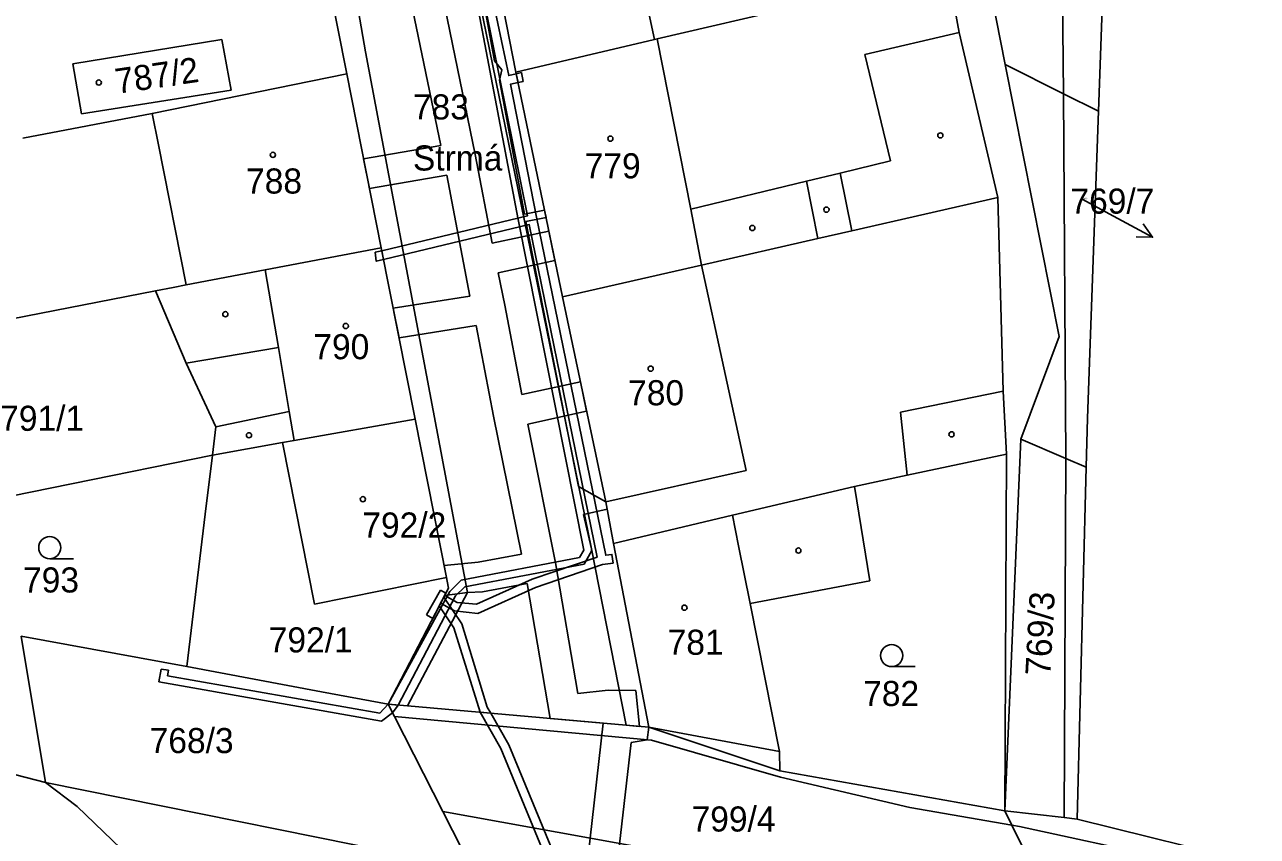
# Model space of a CAD drawing. Extents: x -785744 to -782822, y -1067550 to -1063910.
# Drawn here: x -783575 to -783491.4, y -1066020.9 to -1065965.9 of the extents above; entities that cross this region are included whole.
import ezdxf

# ---------------------------------------------------------------- set-up
doc = ezdxf.new("R2010")
doc.units = 0
for name, color, linetype in [('Hranice kat_území', 7, 'Continuous'), ('Hranice parcel', 7, 'Continuous'), ('Parcelní čísla', 7, 'Continuous'), ('Pop_ČP_popisy', 7, 'Continuous'), ('Vnitřní kresba', 7, 'Continuous'), ('Věcná břemena k části', 7, 'Continuous'), ('Značky budov', 7, 'Continuous'), ('Značky kultur', 7, 'Continuous')]:
    doc.layers.add(name, color=color, linetype=linetype)

msp = doc.modelspace()

# ---------------------------------------------------------------- linework, layer by layer
at = {"layer": 'Hranice kat_území'}
msp.add_lwpolyline([(-783491.43, -1066022.73), (-783503.64, -1066019.71), (-783503.03, -1065995.87), (-783502.94, -1065992.56), (-783502.19, -1065971.77), (-783501.58, -1065954.72), (-783501.45, -1065951.02), (-783499.65, -1065937.33), (-783499.26, -1065934.4), (-783496.78, -1065915.6)], dxfattribs=at)
at = {"layer": 'Hranice parcel'}
for p, q in [((-783508.51, -1065968.59), (-783510.86, -1065956.74)), ((-783504.86, -1065987.02), (-783508.51, -1065968.59)), ((-783504.57, -1065970.58), (-783508.51, -1065968.59)), ((-783502.19, -1065971.77), (-783504.57, -1065970.58)), ((-783586.97, -1065987.99), (-783566.09, -1065983.93)), ((-783548.5, -1065992.62), (-783546.38, -1066003.34)), ((-783557.5, -1065994.21), (-783562.24, -1065995.06)), ((-783556.7, -1065994.07), (-783557.5, -1065994.21)), ((-783555.32, -1066005.14), (-783557.5, -1065994.21)), ((-783546.38, -1066003.34), (-783555.32, -1066005.14)), ((-783546.38, -1066003.34), (-783546.24, -1066004.06))]:
    msp.add_line(p, q, dxfattribs=at)
for points in [[(-783544.13, -1065956.52), (-783541.67, -1065969.11)], [(-783512.37, -1065962.37), (-783511.63, -1065966.43)], [(-783554.39, -1065962.84), (-783553.14, -1065969.23)], [(-783532.1, -1065966.87), (-783522.54, -1065964.64)], [(-783511.63, -1065966.43), (-783509.02, -1065977.6)], [(-783571.69, -1065968.55), (-783561.6, -1065966.91)], [(-783561.6, -1065966.91), (-783560.97, -1065970.33)], [(-783541.67, -1065969.11), (-783532.29, -1065966.91)], [(-783532.29, -1065966.91), (-783532.1, -1065966.87)], [(-783571.69, -1065968.55), (-783571.11, -1065971.93)], [(-783541.67, -1065969.11), (-783538.52, -1065984.34)], [(-783566.33, -1065971.91), (-783553.14, -1065969.23)], [(-783553.14, -1065969.23), (-783550.8, -1065981.02)], [(-783571.11, -1065971.93), (-783560.97, -1065970.33)], [(-783575.09, -1065973.58), (-783566.33, -1065971.91)], [(-783566.33, -1065971.91), (-783565.89, -1065974.03)], [(-783565.89, -1065974.03), (-783564.01, -1065983.53)], [(-783518.92, -1065979.86), (-783509.02, -1065977.6)], [(-783509.02, -1065977.6), (-783508.66, -1065990.72)], [(-783521.22, -1065980.38), (-783518.92, -1065979.86)], [(-783529.09, -1065982.18), (-783521.22, -1065980.38)], [(-783558.67, -1065982.51), (-783550.8, -1065981.02)], [(-783550.8, -1065981.02), (-783548.5, -1065992.62)], [(-783564.01, -1065983.53), (-783558.67, -1065982.51)], [(-783538.52, -1065984.34), (-783529.09, -1065982.18)], [(-783566.09, -1065983.93), (-783564.89, -1065983.7)], [(-783566.09, -1065983.93), (-783564.01, -1065988.82)], [(-783564.89, -1065983.7), (-783564.01, -1065983.53)], [(-783538.52, -1065984.34), (-783535.58, -1065998.23)], [(-783507.46, -1065993.97), (-783504.86, -1065987.02)], [(-783564.01, -1065988.82), (-783562.01, -1065993.13)], [(-783508.66, -1065990.72), (-783508.43, -1065994.98)], [(-783562.24, -1065995.06), (-783562.01, -1065993.13)], [(-783556.7, -1065994.07), (-783548.5, -1065992.62)], [(-783508.55, -1066019.15), (-783507.46, -1065993.97)], [(-783507.46, -1065993.97), (-783504.4, -1065995.28)], [(-783590.92, -1066000.88), (-783562.24, -1065995.06)], [(-783562.72, -1065999.06), (-783562.24, -1065995.06)], [(-783515.16, -1065996.42), (-783508.43, -1065994.98)], [(-783508.55, -1066019.15), (-783508.43, -1065994.98)], [(-783504.4, -1065995.28), (-783503.03, -1065995.87)], [(-783518.73, -1065997.19), (-783515.16, -1065996.42)], [(-783527, -1065999.12), (-783518.73, -1065997.19)], [(-783518.73, -1065997.19), (-783517.69, -1066003.57)], [(-783535.58, -1065998.23), (-783535.07, -1066001.05)], [(-783563.97, -1066009.37), (-783562.72, -1065999.06)], [(-783535.07, -1066001.05), (-783527, -1065999.12)], [(-783535.07, -1066001.05), (-783532.66, -1066013.49)], [(-783550.34, -1066011.92), (-783546.24, -1066004.06)], [(-783525.8, -1066005.1), (-783517.69, -1066003.57)], [(-783525.8, -1066005.1), (-783523.8, -1066015.14)], [(-783575.19, -1066007.31), (-783563.97, -1066009.37)], [(-783575.19, -1066007.31), (-783573.54, -1066017.22)], [(-783563.97, -1066009.37), (-783554.85, -1066011.08)], [(-783554.85, -1066011.08), (-783550.34, -1066011.92)], [(-783550.34, -1066011.92), (-783549.91, -1066012.75)], [(-783550.34, -1066011.92), (-783549.01, -1066012.04)], [(-783549.01, -1066012.04), (-783534.19, -1066013.35)], [(-783549.91, -1066012.75), (-783546.63, -1066019.19)], [(-783534.19, -1066013.35), (-783532.66, -1066013.49)], [(-783532.66, -1066013.49), (-783523.79, -1066016.43)], [(-783523.8, -1066015.14), (-783523.79, -1066016.43)], [(-783576.26, -1066016.52), (-783573.54, -1066017.22)], [(-783523.79, -1066016.43), (-783508.55, -1066019.15)], [(-783573.54, -1066017.22), (-783571.41, -1066018.86)], [(-783573.54, -1066017.22), (-783544.65, -1066023.06)], [(-783571.41, -1066018.86), (-783567.25, -1066022.85)], [(-783546.63, -1066019.19), (-783544.65, -1066023.06)], [(-783508.55, -1066019.15), (-783504.53, -1066019.61)], [(-783508.55, -1066019.15), (-783508.07, -1066020.11)], [(-783508.07, -1066020.11), (-783504.21, -1066027.87)], [(-783504.53, -1066019.61), (-783503.64, -1066019.71)]]:
    msp.add_lwpolyline(points, dxfattribs=at)
at = {"layer": 'Pop_ČP_popisy'}
msp.add_line((-783501.17, -1065978.87), (-783498.532, -1065980.299), dxfattribs=at)
for points in [[(-783503.29, -1065977.73), (-783501.17, -1065978.87)], [(-783499.173, -1065979.383), (-783498.532, -1065980.299), (-783499.65, -1065980.262)]]:
    msp.add_lwpolyline(points, dxfattribs=at)
at = {"layer": 'Vnitřní kresba'}
for p, q in [((-783504.57, -1065970.58), (-783504.72, -1065953.36)), ((-783504.4, -1065995.28), (-783504.57, -1065970.58))]:
    msp.add_line(p, q, dxfattribs=at)
for points in [[(-783546.49, -1065952.76), (-783536.56, -1066001.4)], [(-783554.24, -1065954.05), (-783551.86, -1065967.73)], [(-783532.99, -1065963.63), (-783532.29, -1065966.91)], [(-783518.03, -1065967.91), (-783511.63, -1065966.43)], [(-783532.1, -1065966.87), (-783529.83, -1065978.4)], [(-783551.86, -1065967.73), (-783544.95, -1066004.35)], [(-783518.03, -1065967.91), (-783516.28, -1065975.13)], [(-783519.69, -1065975.95), (-783516.28, -1065975.13)], [(-783529.83, -1065978.4), (-783521.99, -1065976.5)], [(-783521.99, -1065976.5), (-783519.69, -1065975.95)], [(-783521.99, -1065976.5), (-783521.22, -1065980.38)], [(-783519.69, -1065975.95), (-783518.92, -1065979.86)], [(-783529.83, -1065978.4), (-783529.09, -1065982.18)], [(-783558.67, -1065982.51), (-783557.77, -1065987.76)], [(-783529.09, -1065982.18), (-783526.07, -1065996.09)], [(-783564.01, -1065988.82), (-783557.77, -1065987.76)], [(-783557.77, -1065987.76), (-783557.03, -1065992.1)], [(-783515.61, -1065992.14), (-783508.66, -1065990.72)], [(-783562.01, -1065993.13), (-783557.03, -1065992.1)], [(-783557.03, -1065992.1), (-783556.7, -1065994.07)], [(-783515.61, -1065992.14), (-783515.16, -1065996.42)], [(-783504.53, -1066019.61), (-783504.4, -1065995.28)], [(-783535.58, -1065998.23), (-783526.07, -1065996.09)], [(-783527, -1065999.12), (-783526.58, -1066001.2)], [(-783536.56, -1066001.4), (-783534.19, -1066013.35)], [(-783526.58, -1066001.2), (-783525.8, -1066005.1)], [(-783549.01, -1066012.04), (-783544.95, -1066004.35)], [(-783549.91, -1066012.75), (-783532.48, -1066014.36)], [(-783532.66, -1066013.49), (-783523.8, -1066015.14)], [(-783532.48, -1066014.36), (-783523.74, -1066016.87)], [(-783523.74, -1066016.87), (-783514.97, -1066018.93)], [(-783546.63, -1066019.19), (-783525, -1066023.1)], [(-783514.97, -1066018.93), (-783508.07, -1066020.11)], [(-783508.07, -1066020.11), (-783507.54, -1066020.2)], [(-783507.54, -1066020.2), (-783497.76, -1066022.32)]]:
    msp.add_lwpolyline(points, dxfattribs=at)
at = {"layer": 'Věcná břemena k části'}
for points in [[(-783543.12, -1065968.36), (-783545.01, -1065958.02)], [(-783545.42, -1065958.53), (-783541.53, -1065979.09)], [(-783548.92, -1065963.6), (-783546.77, -1065974.09)], [(-783543.73, -1065964.77), (-783540.89, -1065978.85), (-783550.76, -1065981.21), (-783550.65, -1065981.8), (-783540.77, -1065979.44), (-783536.17, -1066001.96), (-783540.57, -1066003.46), (-783544.35, -1066005.16), (-783545.65, -1066005.03), (-783546.5, -1066004.56), (-783546.78, -1066005.09), (-783545.83, -1066005.61), (-783544.25, -1066005.78), (-783540.35, -1066004.02), (-783535.81, -1066002.47), (-783535.09, -1066002.37), (-783535.17, -1066001.78), (-783535.59, -1066001.84), (-783540.27, -1065978.93), (-783542.04, -1065969.94), (-783541.52, -1065969.82), (-783541.65, -1065969.23), (-783542.16, -1065969.35), (-783543.15, -1065964.65)], [(-783544.43, -1065974.7), (-783546.5, -1065964.69)], [(-783542.62, -1065968.96), (-783543.12, -1065968.36)], [(-783542.79, -1065969.66), (-783542.62, -1065968.96)], [(-783541.3, -1065969.15), (-783541.65, -1065969.23)], [(-783541.19, -1065969.74), (-783541.3, -1065969.15)], [(-783541.08, -1065978.74), (-783542.79, -1065969.66)], [(-783541.65, -1065969.23), (-783541.52, -1065969.82)], [(-783541.52, -1065969.82), (-783541.19, -1065969.74)], [(-783546.77, -1065974.09), (-783552, -1065974.99)], [(-783552, -1065974.99), (-783551.6, -1065977)], [(-783543.28, -1065980.71), (-783544.43, -1065974.7)], [(-783551.6, -1065977), (-783546.36, -1065976.1)], [(-783546.36, -1065976.1), (-783544.79, -1065984.28)], [(-783541.53, -1065979.09), (-783537.07, -1066001.49)], [(-783539.74, -1065978.46), (-783541.08, -1065978.74)], [(-783540.99, -1065979.24), (-783539.63, -1065978.95)], [(-783537.44, -1065997.19), (-783540.99, -1065979.24)], [(-783539.63, -1065978.95), (-783539.74, -1065978.46)], [(-783539.44, -1065979.88), (-783543.28, -1065980.71)], [(-783539.03, -1065981.88), (-783539.44, -1065979.88)], [(-783550.76, -1065981.21), (-783551.21, -1065981.32)], [(-783551.21, -1065981.32), (-783551.14, -1065981.92), (-783550.65, -1065981.8)], [(-783550.65, -1065981.8), (-783550.76, -1065981.21)], [(-783542.88, -1065982.71), (-783539.03, -1065981.88)], [(-783542.43, -1065984.9), (-783542.88, -1065982.71)], [(-783544.79, -1065984.28), (-783549.99, -1065985.11)], [(-783541.27, -1065990.96), (-783542.43, -1065984.9)], [(-783549.99, -1065985.11), (-783549.59, -1065987.11)], [(-783549.59, -1065987.11), (-783544.37, -1065986.28)], [(-783544.37, -1065986.28), (-783543.19, -1065992.41)], [(-783537.3, -1065990.08), (-783541.27, -1065990.96)], [(-783536.88, -1065992.08), (-783537.3, -1065990.08)], [(-783543.19, -1065992.41), (-783541.3, -1066001.76)], [(-783540.87, -1065992.96), (-783536.88, -1065992.08)], [(-783538.98, -1066002.36), (-783540.87, -1065992.96)], [(-783535.58, -1065998.23), (-783537.44, -1065997.19)], [(-783535.49, -1065998.72), (-783535.58, -1065998.23)], [(-783537.1, -1065999.07), (-783535.49, -1065998.72)], [(-783536.56, -1066001.4), (-783537.1, -1065999.07)], [(-783541.3, -1066001.76), (-783544.22, -1066002.3)], [(-783537.07, -1066001.49), (-783537.37, -1066001.99)], [(-783537.05, -1066002.43), (-783536.54, -1066001.57)], [(-783536.54, -1066001.57), (-783536.56, -1066001.4)], [(-783544.22, -1066002.3), (-783546.54, -1066002.52)], [(-783546.54, -1066002.52), (-783546.24, -1066004.06)], [(-783537.37, -1066001.99), (-783545.38, -1066003.52)], [(-783545.14, -1066003.98), (-783537.05, -1066002.43)], [(-783537.47, -1066011.2), (-783538.98, -1066002.36)], [(-783546.16, -1066004.29), (-783550.34, -1066011.92)], [(-783546.79, -1066004.2), (-783547.72, -1066005.88)], [(-783546.42, -1066004.41), (-783546.79, -1066004.2)], [(-783546.24, -1066004.06), (-783546.51, -1066004.57)], [(-783545.38, -1066003.52), (-783546.16, -1066004.29)], [(-783545.76, -1066004.59), (-783545.14, -1066003.98)], [(-783543.94, -1066004.32), (-783540.92, -1066003.76)], [(-783540.92, -1066003.76), (-783539.35, -1066012.89)], [(-783549.65, -1066011.98), (-783545.76, -1066004.59)], [(-783547.31, -1066006.11), (-783546.42, -1066004.41)], [(-783546.56, -1066004.67), (-783546.87, -1066005.27)], [(-783545.33, -1066006.49), (-783546.56, -1066004.67)], [(-783546.51, -1066004.57), (-783544.95, -1066004.35)], [(-783544.95, -1066004.35), (-783543.94, -1066004.32)], [(-783547.72, -1066005.88), (-783547.31, -1066006.11)], [(-783546.87, -1066005.27), (-783545.88, -1066006.75)], [(-783545.88, -1066006.75), (-783544.1, -1066012.47)], [(-783543.62, -1066012.12), (-783545.33, -1066006.49)], [(-783565.71, -1066009.55), (-783565.86, -1066010.42)], [(-783565.22, -1066009.63), (-783565.71, -1066009.55)], [(-783565.28, -1066010.01), (-783565.22, -1066009.63)], [(-783550.89, -1066012.53), (-783565.28, -1066010.01)], [(-783565.86, -1066010.42), (-783550.77, -1066013.07)], [(-783535.43, -1066010.98), (-783537.47, -1066011.2)], [(-783533.54, -1066010.99), (-783535.43, -1066010.98)], [(-783533.3, -1066013.43), (-783533.54, -1066010.99)], [(-783550.34, -1066011.92), (-783550.89, -1066012.53)], [(-783550.77, -1066013.07), (-783550.03, -1066012.52)], [(-783550.34, -1066011.92), (-783549.65, -1066011.98)], [(-783549.65, -1066011.98), (-783550.34, -1066011.92)], [(-783550.03, -1066012.52), (-783549.65, -1066011.98)], [(-783544.1, -1066012.47), (-783543.38, -1066012.54)], [(-783543.38, -1066012.54), (-783544.1, -1066012.47)], [(-783544.1, -1066012.47), (-783542.7, -1066014.93)], [(-783543.38, -1066012.54), (-783543.62, -1066012.12)], [(-783542.16, -1066014.67), (-783543.38, -1066012.54)], [(-783539.35, -1066012.89), (-783535.75, -1066013.22)], [(-783535.75, -1066013.22), (-783536.79, -1066022.39)], [(-783535.75, -1066013.22), (-783534.19, -1066013.35)], [(-783534.19, -1066013.35), (-783535.75, -1066013.22)], [(-783534.19, -1066013.35), (-783533.3, -1066013.43)], [(-783532.66, -1066013.49), (-783534.19, -1066013.35)], [(-783532.78, -1066014.34), (-783532.66, -1066013.49)], [(-783542.7, -1066014.93), (-783539.1, -1066023.65)], [(-783538.65, -1066023.14), (-783542.16, -1066014.67)], [(-783534.82, -1066022.78), (-783533.87, -1066014.51)], [(-783533.87, -1066014.51), (-783532.78, -1066014.34)]]:
    msp.add_lwpolyline(points, dxfattribs=at)
at = {"layer": 'Značky budov'}
for centre in [(-783569.94, -1065969.82), (-783512.91, -1065973.4), (-783535.27, -1065973.62), (-783558.14, -1065974.72), (-783520.63, -1065978.43), (-783525.65, -1065979.67), (-783561.36, -1065985.51), (-783553.2, -1065986.31), (-783532.54, -1065989.2), (-783559.76, -1065993.71), (-783512.15, -1065993.65), (-783552.04, -1065998.04), (-783522.53, -1066001.52), (-783530.25, -1066005.39)]:
    msp.add_circle(centre, 0.175, dxfattribs=at)
at = {"layer": 'Značky kultur'}
for p, q in [((-783573.26, -1066002.07), (-783571.66, -1066002.07)), ((-783516.21, -1066009.38), (-783514.61, -1066009.38))]:
    msp.add_line(p, q, dxfattribs=at)
for centre in [(-783573.26, -1066001.32), (-783516.21, -1066008.63)]:
    msp.add_circle(centre, 0.75, dxfattribs=at)

# ---------------------------------------------------------------- texts
at = {"layer": 'Parcelní čísla'}
for s, rotation, p in [('787/2', 8.37, (-783568.7, -1065970.59)), ('769/3', 86.88537, (-783505.46, -1066010.03))]:
    msp.add_text(s, height=1.7, rotation=rotation, dxfattribs=at).set_placement(p)
for s, height, p in [('783', 1.7, (-783548.65, -1065972.32)), ('779', 1.7, (-783537.01, -1065976.31)), ('788', 1.7, (-783559.96, -1065977.34)), ('769/7', 0.1, (-783503.29, -1065977.73)), ('790', 1.7, (-783555.4, -1065988.56)), ('780', 1.7, (-783534.07, -1065991.68)), ('791/1', 1.7, (-783576.62, -1065993.41)), ('792/2', 1.7, (-783552.08, -1066000.64)), ('793', 1.7, (-783575.07, -1066004.36)), ('792/1', 1.7, (-783558.42, -1066008.42)), ('781', 1.7, (-783531.39, -1066008.58)), ('782', 1.7, (-783518.14, -1066012.05)), ('768/3', 1.7, (-783566.49, -1066015.24)), ('799/4', 1.7, (-783529.77, -1066020.55))]:
    msp.add_text(s, height=height, dxfattribs=at).set_placement(p)
at = {"layer": 'Pop_ČP_popisy'}
for s, p in [('Strmá', (-783548.65, -1065975.78)), ('769/7', (-783504.097, -1065978.7))]:
    msp.add_text(s, height=1.7, dxfattribs=at).set_placement(p)

doc.saveas('drawing.dxf')
